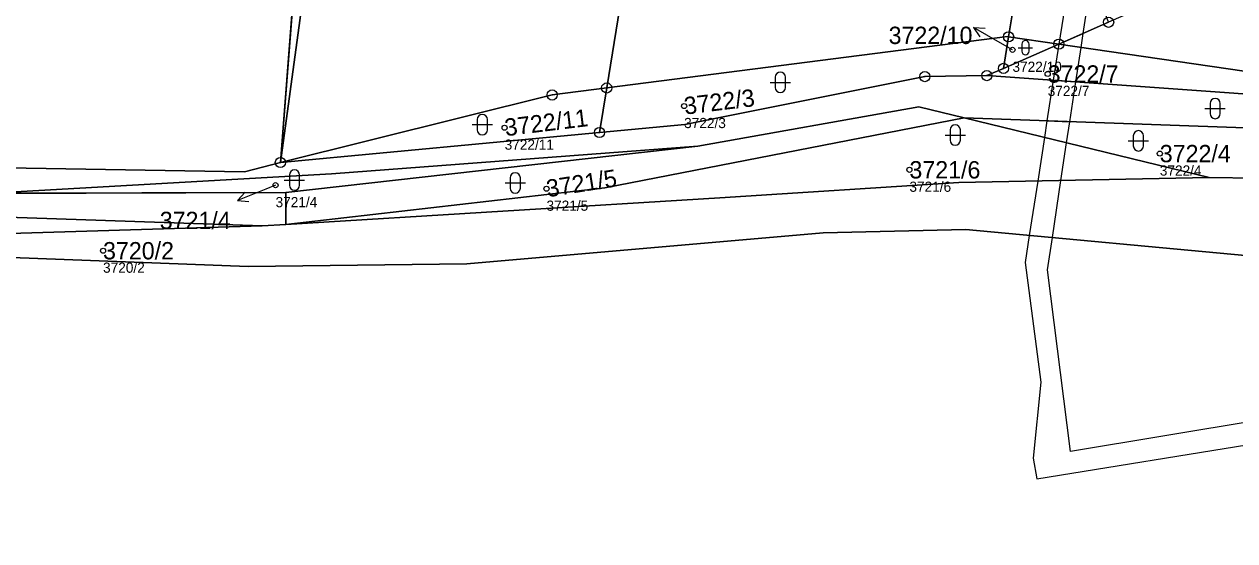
# Model space of a CAD drawing. Extents: x -761174 to -757114, y -1063806 to -1059397.
# Drawn here: x -759978.5 to -759859.8, y -1060240.2 to -1060189.5 of the extents above; entities that cross this region are included whole.
import ezdxf

# ---------------------------------------------------------------- set-up
doc = ezdxf.new("R2010")
doc.units = 0
for name, color, linetype in [('Definiční body', 7, 'Continuous'), ('Hranice parcel', 7, 'Continuous'), ('Parcelní čísla', 7, 'Continuous'), ('Polygon parcely', 7, 'Continuous'), ('Pop  PČ popisy', 7, 'Continuous'), ('Věcná břemena k části', 7, 'Continuous'), ('Značky bodu BP', 7, 'Continuous'), ('Značky kultur', 7, 'Continuous')]:
    doc.layers.add(name, color=color, linetype=linetype)

msp = doc.modelspace()

# ---------------------------------------------------------------- linework, layer by layer
at = {"layer": 'Definiční body'}
for centre in [(-759881.6, -1060192), (-759878.15, -1060194.37), (-759913.78, -1060197.52), (-759931.37, -1060199.64), (-759867.16, -1060202.18), (-759891.7, -1060203.77), (-759953.82, -1060205.28), (-759927.27, -1060205.63), (-759970.73, -1060211.71)]:
    msp.add_circle(centre, 0.25, dxfattribs=at)
at = {"layer": 'Hranice parcel'}
for p, q in [((-759953.35, -1060203.05), (-759946.65, -1060116.93)), ((-759946.62, -1060153.55), (-759953.35, -1060203.05)), ((-759877.06, -1060191.44), (-759872.18, -1060189.3)), ((-759882.48, -1060193.82), (-759881.98, -1060190.72)), ((-759882.48, -1060193.82), (-759877.06, -1060191.44)), ((-759877.06, -1060191.44), (-759881.98, -1060190.72)), ((-759884.11, -1060194.53), (-759882.48, -1060193.82)), ((-759921.37, -1060195.74), (-759922.08, -1060200.11)), ((-759862.33, -1060204.54), (-759886.32, -1060198.67)), ((-759857.89, -1060199.7), (-759886.32, -1060198.67)), ((-759953.35, -1060203.05), (-759922.08, -1060200.11)), ((-759952.82, -1060206), (-759912.45, -1060201.46)), ((-759857.73, -1060204.58), (-759862.33, -1060204.54)), ((-759952.82, -1060206), (-759982.23, -1060206.08)), ((-759952.81, -1060209.14), (-759952.82, -1060206)), ((-759952.81, -1060209.14), (-759955.12, -1060209.28))]:
    msp.add_line(p, q, dxfattribs=at)
for points in [[(-759921.37, -1060195.74), (-759916.61, -1060166.39), (-759915.94, -1060164.45), (-759914.55, -1060162.93), (-759912.7, -1060162.05), (-759910.65, -1060161.98), (-759887.26, -1060165.16), (-759885.16, -1060165.45), (-759883.01, -1060166.05), (-759881.18, -1060167.34), (-759879.84, -1060169.14), (-759879.14, -1060171.27), (-759879.19, -1060173.5)], [(-759879.19, -1060173.5), (-759879.87, -1060177.73), (-759881.08, -1060185.19), (-759881.98, -1060190.72)], [(-759881.98, -1060190.72), (-759882.1, -1060190.7), (-759921.37, -1060195.74)], [(-759818.32, -1060197.38), (-759843.85, -1060196.29), (-759877.06, -1060191.44)], [(-759922.08, -1060200.11), (-759913.71, -1060199.32), (-759890.19, -1060194.63), (-759884.11, -1060194.53)], [(-759819.39, -1060201.86), (-759851.72, -1060196.83), (-759884.11, -1060194.53)], [(-759921.37, -1060195.74), (-759926.71, -1060196.43), (-759953.35, -1060203.05)], [(-759952.81, -1060209.14), (-759921.55, -1060205.54), (-759886.32, -1060198.67)], [(-759886.32, -1060198.67), (-759890.79, -1060197.58), (-759912.45, -1060201.46)], [(-759953.35, -1060203.05), (-759956.88, -1060203.98), (-759993.86, -1060203.35), (-760006.62, -1060201.71)], [(-759912.45, -1060201.46), (-759948.34, -1060204.15), (-759982.23, -1060206.08)], [(-759862.33, -1060204.54), (-759886.85, -1060205.03), (-759910.29, -1060206.52), (-759952.81, -1060209.14)], [(-759955.12, -1060209.28), (-759995.47, -1060207.89), (-760033.06, -1060207.07), (-760047.73, -1060207.44)], [(-760047.73, -1060207.44), (-760033.18, -1060209.12), (-760003.82, -1060209.81), (-759984.17, -1060210.15), (-759955.12, -1060209.28)], [(-760047.48, -1060214.16), (-760031.29, -1060211.63), (-759995.18, -1060211.78), (-759956.52, -1060213.25), (-759935.07, -1060212.99), (-759900.15, -1060209.94), (-759886.18, -1060209.63), (-759857.38, -1060212.31)]]:
    msp.add_lwpolyline(points, dxfattribs=at)
at = {"layer": 'Polygon parcely'}
for points in [[(-759817.96, -1060165.49), (-759863.5, -1060185.49), (-759872.18, -1060189.3), (-759877.06, -1060191.44), (-759843.85, -1060196.29), (-759818.32, -1060197.38), (-759813.24, -1060172.29), (-759807.53, -1060146.72), (-759804.77, -1060109.23), (-759798.55, -1060074.57), (-759789.61, -1060029.28), (-759787.12, -1060014.11), (-759793.09, -1060025.34), (-759796.57, -1060045.95), (-759802.18, -1060079.2), (-759807.76, -1060112.21), (-759813.32, -1060145.16), (-759813.35, -1060145.33), (-759816.33, -1060164.77)], [(-759946.65, -1060116.93), (-759967.95, -1060110.41), (-760016.49, -1060100.24), (-760060.14, -1060090.99), (-760067.83, -1060119.39), (-760072.2, -1060137.16), (-760075.71, -1060176.88), (-760077.71, -1060193.82), (-760077.92, -1060197.29), (-760006.62, -1060201.71), (-759993.86, -1060203.35), (-759956.88, -1060203.98), (-759953.35, -1060203.05)], [(-759941.79, -1060118.08), (-759946.65, -1060116.93), (-759953.35, -1060203.05), (-759946.62, -1060153.55)], [(-759864.74, -1060134.35), (-759863.21, -1060124.94), (-759867.32, -1060125.27), (-759871.25, -1060124.5), (-759875.83, -1060152.77), (-759877.48, -1060162.96), (-759879.19, -1060173.5), (-759879.87, -1060177.73), (-759881.08, -1060185.19), (-759881.98, -1060190.72), (-759877.06, -1060191.44), (-759872.18, -1060189.3), (-759872.96, -1060187.15), (-759872.93, -1060184.86), (-759872.58, -1060182.67)], [(-759881.18, -1060167.34), (-759879.84, -1060169.14), (-759879.14, -1060171.27), (-759879.19, -1060173.5), (-759877.48, -1060162.96), (-759946.62, -1060153.55), (-759953.35, -1060203.05), (-759926.71, -1060196.43), (-759921.37, -1060195.74), (-759916.61, -1060166.39), (-759915.94, -1060164.45), (-759914.55, -1060162.93), (-759912.7, -1060162.05), (-759910.65, -1060161.98), (-759887.26, -1060165.16), (-759885.16, -1060165.45), (-759883.01, -1060166.05)], [(-759921.37, -1060195.74), (-759882.1, -1060190.7), (-759881.98, -1060190.72), (-759881.08, -1060185.19), (-759879.87, -1060177.73), (-759879.19, -1060173.5), (-759879.14, -1060171.27), (-759879.84, -1060169.14), (-759881.18, -1060167.34), (-759883.01, -1060166.05), (-759885.16, -1060165.45), (-759887.26, -1060165.16), (-759910.65, -1060161.98), (-759912.7, -1060162.05), (-759914.55, -1060162.93), (-759915.94, -1060164.45), (-759916.61, -1060166.39)], [(-759890.19, -1060194.63), (-759884.11, -1060194.53), (-759882.48, -1060193.82), (-759881.98, -1060190.72), (-759882.1, -1060190.7), (-759921.37, -1060195.74), (-759922.08, -1060200.11), (-759913.71, -1060199.32)], [(-759799.43, -1060206.47), (-759791.96, -1060207.99), (-759771.21, -1060210.43), (-759779.51, -1060208.37), (-759795.6, -1060203.76), (-759818.32, -1060197.38), (-759843.85, -1060196.29), (-759877.06, -1060191.44), (-759882.48, -1060193.82), (-759884.11, -1060194.53), (-759851.72, -1060196.83), (-759819.39, -1060201.86)], [(-759877.06, -1060191.44), (-759881.98, -1060190.72), (-759882.48, -1060193.82)], [(-759953.35, -1060203.05), (-759956.88, -1060203.98), (-759993.86, -1060203.35), (-760006.62, -1060201.71), (-760077.92, -1060197.29), (-760078.34, -1060204.05), (-760040.37, -1060204.16), (-760031.9, -1060202.05), (-759982.23, -1060206.08), (-759948.34, -1060204.15), (-759912.45, -1060201.46), (-759890.79, -1060197.58), (-759886.32, -1060198.67), (-759857.89, -1060199.7), (-759830.86, -1060203.26), (-759819.39, -1060201.86), (-759851.72, -1060196.83), (-759884.11, -1060194.53), (-759890.19, -1060194.63), (-759913.71, -1060199.32), (-759922.08, -1060200.11)], [(-759953.35, -1060203.05), (-759922.08, -1060200.11), (-759921.37, -1060195.74), (-759926.71, -1060196.43)], [(-759952.81, -1060209.14), (-759921.55, -1060205.54), (-759886.32, -1060198.67), (-759890.79, -1060197.58), (-759912.45, -1060201.46), (-759952.82, -1060206)], [(-759862.33, -1060204.54), (-759886.32, -1060198.67), (-759921.55, -1060205.54), (-759952.81, -1060209.14), (-759910.29, -1060206.52), (-759886.85, -1060205.03)], [(-759857.73, -1060204.58), (-759857.89, -1060199.7), (-759886.32, -1060198.67), (-759862.33, -1060204.54)], [(-759912.45, -1060201.46), (-759948.34, -1060204.15), (-759982.23, -1060206.08), (-759952.82, -1060206)], [(-759952.82, -1060206), (-759982.23, -1060206.08), (-760040.37, -1060204.16), (-760057.23, -1060208.35), (-760052.93, -1060208.49), (-760047.73, -1060207.44), (-760033.06, -1060207.07), (-759995.47, -1060207.89), (-759955.12, -1060209.28), (-759952.81, -1060209.14)], [(-759857.73, -1060204.58), (-759862.33, -1060204.54), (-759886.85, -1060205.03), (-759910.29, -1060206.52), (-759952.81, -1060209.14), (-759955.12, -1060209.28), (-759984.17, -1060210.15), (-760003.82, -1060209.81), (-760033.18, -1060209.12), (-760047.73, -1060207.44), (-760047.48, -1060214.16), (-760031.29, -1060211.63), (-759995.18, -1060211.78), (-759956.52, -1060213.25), (-759935.07, -1060212.99), (-759900.15, -1060209.94), (-759886.18, -1060209.63), (-759857.38, -1060212.31)], [(-759995.47, -1060207.89), (-760033.06, -1060207.07), (-760047.73, -1060207.44), (-760033.18, -1060209.12), (-760003.82, -1060209.81), (-759984.17, -1060210.15), (-759955.12, -1060209.28)]]:
    msp.add_lwpolyline(points, close=True, dxfattribs=at)
msp.add_lwpolyline([(-759781.01, -1060221.15), (-759791.99, -1060216.26), (-759794.05, -1060231.35), (-759796.23, -1060268.9), (-759797.73, -1060310.53), (-759797.5, -1060364.55), (-759851.13, -1060368.72), (-759856.97, -1060321.59), (-759857.44, -1060236.53), (-759857.38, -1060212.31), (-759886.18, -1060209.63), (-759900.15, -1060209.94), (-759935.07, -1060212.99), (-759956.52, -1060213.25), (-759995.18, -1060211.78), (-760031.29, -1060211.63), (-760047.48, -1060214.16), (-760047.35, -1060219.62), (-760043.23, -1060220.31), (-760044.54, -1060229.26), (-760048.73, -1060229.18), (-760022.24, -1060392.99)], dxfattribs=at)
at = {"layer": 'Pop  PČ popisy'}
for p, q in [((-759882.81, -1060191.31), (-759885.41, -1060189.81)), ((-759885.41, -1060189.81), (-759884.29, -1060189.88)), ((-759885.41, -1060189.81), (-759884.79, -1060190.74)), ((-759881.6, -1060192), (-759882.81, -1060191.31)), ((-759954.77, -1060205.66), (-759957.55, -1060206.78)), ((-759953.82, -1060205.28), (-759954.77, -1060205.66)), ((-759957.55, -1060206.78), (-759956.81, -1060205.95)), ((-759957.55, -1060206.78), (-759956.44, -1060206.87))]:
    msp.add_line(p, q, dxfattribs=at)
at = {"layer": 'Věcná břemena k části'}
for points in [[(-759877.06, -1060191.44), (-759874.66, -1060190.39), (-759872.46, -1060175.83), (-759870.58, -1060163.8), (-759868.63, -1060152.88), (-759865.37, -1060138.24), (-759864.74, -1060134.35), (-759863.21, -1060124.94), (-759865.83, -1060125.15), (-759867.55, -1060135.1), (-759870.48, -1060151.53), (-759875.5, -1060150.71), (-759875.83, -1060152.77), (-759876.01, -1060153.88), (-759870.84, -1060153.53), (-759872.62, -1060163.46), (-759874.31, -1060174.3), (-759879.04, -1060172.57), (-759879.19, -1060173.5), (-759879.56, -1060175.78), (-759874.66, -1060176.52)], [(-759877.61, -1060194.99), (-759875.38, -1060195.15), (-759874.87, -1060191.76), (-759874.66, -1060190.39), (-759877.06, -1060191.44)], [(-759875.38, -1060195.15), (-759877.61, -1060194.99), (-759878.22, -1060198.96), (-759875.97, -1060199.05)]]:
    msp.add_lwpolyline(points, close=True, dxfattribs=at)
msp.add_lwpolyline([(-759857.42, -1060228.33), (-759875.9, -1060231.42), (-759878.17, -1060213.6), (-759877.69, -1060210.42), (-759876.85, -1060204.83), (-759876.29, -1060201.13), (-759875.97, -1060199.05), (-759878.22, -1060198.96), (-759878.47, -1060200.59), (-759879.13, -1060204.88), (-759879.95, -1060210.21), (-759880.35, -1060212.85), (-759878.83, -1060224.61), (-759879.58, -1060232.07), (-759879.22, -1060234.1), (-759857.43, -1060230.56)], dxfattribs=at)
at = {"layer": 'Značky bodu BP'}
for centre, radius in [((-759872.18, -1060189.3), 0.5), ((-759881.98, -1060190.72), 0.5), ((-759881.98, -1060190.72), 0.0303), ((-759877.06, -1060191.44), 0.5), ((-759877.06, -1060191.44), 0.0303), ((-759882.48, -1060193.82), 0.5), ((-759882.48, -1060193.82), 0.0303), ((-759890.19, -1060194.63), 0.5), ((-759890.19, -1060194.63), 0.0303), ((-759884.11, -1060194.53), 0.5), ((-759884.11, -1060194.53), 0.0303), ((-759926.71, -1060196.43), 0.5), ((-759921.37, -1060195.74), 0.5), ((-759921.37, -1060195.74), 0.0303), ((-759926.71, -1060196.43), 0.0303), ((-759922.08, -1060200.11), 0.5), ((-759922.08, -1060200.11), 0.0303), ((-759953.35, -1060203.05), 0.5), ((-759953.35, -1060203.05), 0.0303)]:
    msp.add_circle(centre, radius, dxfattribs=at)
at = {"layer": 'Značky kultur'}
for p, q in [((-759880.68, -1060191.44), (-759880.68, -1060192.14)), ((-759879.98, -1060192.14), (-759879.98, -1060191.44)), ((-759881.03, -1060191.79), (-759879.63, -1060191.79)), ((-759904.85, -1060194.69), (-759904.85, -1060195.69)), ((-759903.85, -1060195.69), (-759903.85, -1060194.69)), ((-759905.35, -1060195.19), (-759903.35, -1060195.19)), ((-759862.24, -1060197.26), (-759862.24, -1060198.26)), ((-759861.24, -1060198.26), (-759861.24, -1060197.26)), ((-759862.74, -1060197.76), (-759860.74, -1060197.76)), ((-759934.56, -1060199.34), (-759932.56, -1060199.34)), ((-759934.06, -1060198.84), (-759934.06, -1060199.84)), ((-759933.06, -1060199.84), (-759933.06, -1060198.84)), ((-759887.71, -1060199.86), (-759887.71, -1060200.86)), ((-759886.71, -1060200.86), (-759886.71, -1060199.86)), ((-759888.21, -1060200.36), (-759886.21, -1060200.36)), ((-759870.26, -1060200.93), (-759868.26, -1060200.93)), ((-759869.76, -1060200.43), (-759869.76, -1060201.43)), ((-759868.76, -1060201.43), (-759868.76, -1060200.43)), ((-759952.47, -1060204.28), (-759952.47, -1060205.28)), ((-759951.47, -1060205.28), (-759951.47, -1060204.28)), ((-759930.83, -1060204.56), (-759930.83, -1060205.56)), ((-759929.83, -1060205.56), (-759929.83, -1060204.56)), ((-759952.97, -1060204.78), (-759950.97, -1060204.78)), ((-759931.33, -1060205.06), (-759929.33, -1060205.06))]:
    msp.add_line(p, q, dxfattribs=at)
for centre, radius, start, end in [((-759880.33, -1060191.44), 0.35, 0, 180), ((-759880.33, -1060192.14), 0.35, 180, 359.9879), ((-759904.35, -1060194.69), 0.5, 0, 180), ((-759904.35, -1060195.69), 0.5, 180, 359.9879), ((-759861.74, -1060197.26), 0.5, 0, 180), ((-759933.56, -1060198.84), 0.5, 0, 180), ((-759861.74, -1060198.26), 0.5, 180, 359.9879), ((-759933.56, -1060199.84), 0.5, 180, 359.9879), ((-759887.21, -1060199.86), 0.5, 0, 180), ((-759887.21, -1060200.86), 0.5, 180, 359.9879), ((-759869.26, -1060200.43), 0.5, 0, 180), ((-759869.26, -1060201.43), 0.5, 180, 359.9879), ((-759951.97, -1060204.28), 0.5, 0, 180), ((-759930.33, -1060204.56), 0.5, 0, 180), ((-759951.97, -1060205.28), 0.5, 180, 359.9879), ((-759930.33, -1060205.56), 0.5, 180, 359.9879)]:
    msp.add_arc(centre, radius, start, end, dxfattribs=at)

# ---------------------------------------------------------------- texts
at = {"layer": 'Definiční body'}
for s, p in [('3722/10', (-759881.6, -1060194.16)), ('3722/7', (-759878.15, -1060196.53)), ('3722/3', (-759913.78, -1060199.68)), ('3722/11', (-759931.37, -1060201.8)), ('3722/4', (-759867.16, -1060204.34)), ('3721/6', (-759891.7, -1060205.93)), ('3721/4', (-759953.82, -1060207.44)), ('3721/5', (-759927.27, -1060207.79)), ('3720/2', (-759970.73, -1060213.87))]:
    msp.add_text(s, height=1, dxfattribs=at).set_placement(p)
at = {"layer": 'Parcelní čísla'}
for s, p in [('3722/10', (-759893.74, -1060191.43)), ('3722/7', (-759878.15, -1060195.22)), ('3722/4', (-759867.16, -1060203.03)), ('3721/6', (-759891.7, -1060204.62)), ('3721/4', (-759965.17, -1060209.59)), ('3720/2', (-759970.73, -1060212.56))]:
    msp.add_text(s, height=1.7, dxfattribs=at).set_placement(p)
for s, rotation, p in [('3722/3', 7, (-759913.68, -1060198.36)), ('3722/11', 7, (-759931.27, -1060200.48)), ('3721/5', 9, (-759927.14, -1060206.47))]:
    msp.add_text(s, height=1.7, rotation=rotation, dxfattribs=at).set_placement(p)

doc.saveas('drawing.dxf')
